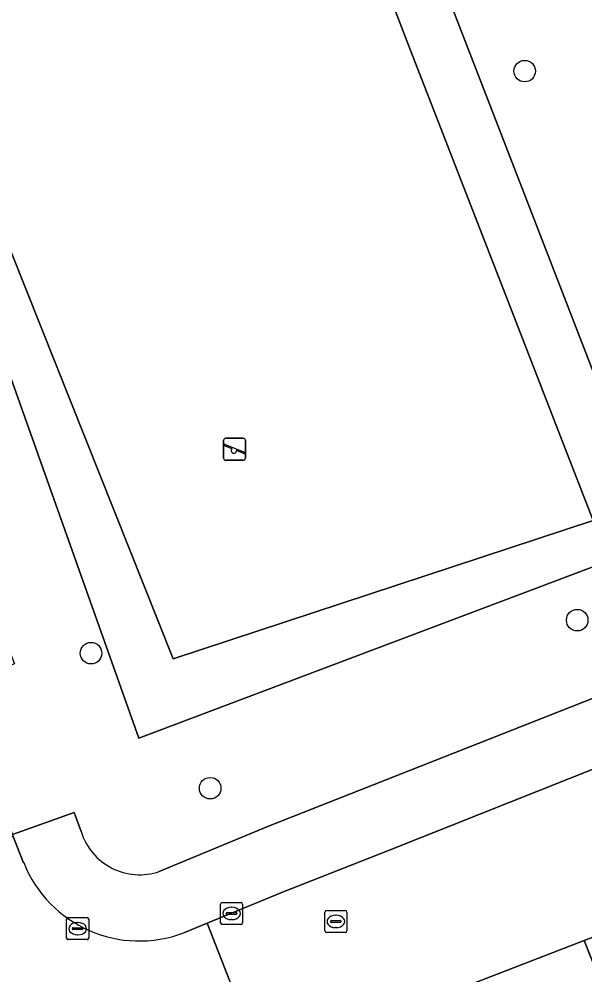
# Model space of a CAD drawing. Extents: x 159680 to 160786, y 387323 to 388340.
# Drawn here: x 160192.19 to 160217.9, y 387815.18 to 387858.6 of the extents above; entities that cross this region are included whole.
import ezdxf

# ---------------------------------------------------------------- set-up
doc = ezdxf.new("R2010")
doc.units = 0
for name, color, linetype in [('IMGEO_Boom', 7, 'Continuous'), ('IMGEO_Groenvoorziening', 7, 'Continuous'), ('IMGEO_Kolk', 7, 'Continuous'), ('IMGEO_Rijbaan_lokaal_open', 7, 'Continuous'), ('IMGEO_Rioolput', 7, 'Continuous'), ('IMGEO_Speelvoorziening', 7, 'Continuous'), ('IMGEO_Voetpad_open', 7, 'Continuous')]:
    doc.layers.add(name, color=color, linetype=linetype)

msp = doc.modelspace()

# ---------------------------------------------------------------- linework, layer by layer
at = {"layer": 'IMGEO_Boom'}
for centre in [(160215.168, 387856.243), (160217.553, 387831.299), (160195.461, 387829.799), (160200.875, 387823.664)]:
    msp.add_circle(centre, 0.489, dxfattribs=at)
at = {"layer": 'IMGEO_Groenvoorziening'}
for points in [[(160161.958, 387924.652), (160155.436, 387922.055), (160160.461, 387909.279), (160158.08, 387908.368), (160158.448, 387907.349), (160158.881, 387906.227), (160160.987, 387900.854), (160163.654, 387901.917), (160174.514, 387874.005), (160171.868, 387872.939), (160175.772, 387862.953), (160178.397, 387856.184), (160181.057, 387857.24), (160191.985, 387829.315), (160189.292, 387828.254), (160190.864, 387824.246), (160191.887, 387821.565), (160194.696, 387822.564), (160195.006, 387821.695)], [(160198.562, 387819.884), (160203.526, 387821.946), (160220.998, 387828.827), (160218.994, 387833.988), (160197.633, 387825.935), (160186.463, 387857.316), (160187.833, 387858.03), (160187.32, 387859.333), (160161.958, 387924.652)], [(160200.326, 387878.324), (160190.535, 387877.689), (160189.451, 387877.619), (160195.054, 387863.182), (160195.846, 387861.141), (160191.79, 387859.566), (160187.833, 387858.03), (160199.196, 387829.547), (160218.281, 387835.824), (160217.084, 387838.908), (160214.493, 387845.581), (160209.893, 387857.427)], [(160209.893, 387857.427), (160209.362, 387858.796), (160202.391, 387876.747)], [(160205.118, 387876.584), (160211.655, 387859.691), (160216.773, 387846.464), (160223.254, 387829.716), (160224.994, 387830.401)]]:
    msp.add_lwpolyline(points, dxfattribs=at)
msp.add_lwpolyline([(160218.281, 387835.824), (160199.196, 387829.547), (160187.833, 387858.03), (160186.463, 387857.316), (160197.633, 387825.935), (160218.994, 387833.988)], close=True, dxfattribs=at)
msp.add_arc((160197.662, 387822.514), 2.78, 197.1382, 288.8842, dxfattribs=at)
at = {"layer": 'IMGEO_Kolk'}
for p, q in [((160201.348, 387817.55), (160201.348, 387818.402)), ((160201.423, 387818.476), (160202.275, 387818.476)), ((160201.836, 387818.256), (160201.861, 387818.256)), ((160202.349, 387818.402), (160202.349, 387817.55)), ((160194.352, 387816.858), (160194.352, 387817.71)), ((160194.427, 387817.784), (160195.279, 387817.784)), ((160195.353, 387817.71), (160195.353, 387816.858)), ((160201.607, 387817.97), (160201.607, 387817.982)), ((160202.045, 387817.933), (160201.647, 387817.933)), ((160201.65, 387818.019), (160202.048, 387818.019)), ((160202.091, 387817.982), (160202.091, 387817.97)), ((160194.611, 387817.278), (160194.611, 387817.29)), ((160194.654, 387817.327), (160195.052, 387817.327)), ((160194.84, 387817.564), (160194.865, 387817.564)), ((160195.095, 387817.29), (160195.095, 387817.278)), ((160202.275, 387817.476), (160201.423, 387817.476)), ((160201.859, 387817.696), (160201.834, 387817.696)), ((160195.049, 387817.241), (160194.651, 387817.241)), ((160194.863, 387817.004), (160194.838, 387817.004)), ((160195.279, 387816.784), (160194.427, 387816.784))]:
    msp.add_line(p, q, dxfattribs=at)
for points in [[(160201.348, 387817.55), (160201.348, 387818.402)], [(160201.423, 387818.476), (160202.275, 387818.476)], [(160202.349, 387818.402), (160202.349, 387817.55)], [(160194.352, 387816.858), (160194.352, 387817.71)], [(160194.427, 387817.784), (160195.279, 387817.784)], [(160195.353, 387817.71), (160195.353, 387816.858)], [(160202.275, 387817.476), (160201.423, 387817.476)], [(160195.279, 387816.784), (160194.427, 387816.784)]]:
    msp.add_lwpolyline(points, dxfattribs=at)
for centre, radius, start, end in [((160201.425, 387818.4), 0.0765, 91.552, 178.448), ((160201.425, 387818.4), 0.0765, 91.552, 178.448), ((160202.273, 387818.4), 0.0765, 1.552, 88.448), ((160202.273, 387818.4), 0.0765, 1.552, 88.448), ((160194.429, 387817.708), 0.0765, 91.552, 178.448), ((160194.429, 387817.708), 0.0765, 91.552, 178.448), ((160195.277, 387817.708), 0.0765, 1.552, 88.448), ((160195.277, 387817.708), 0.0765, 1.552, 88.448), ((160201.647, 387817.979), 0.0403, 85.8775, 175.7526), ((160201.644, 387817.969), 0.0366, 178.938, 274.7102), ((160202.048, 387817.976), 0.043, 264.8664, 352.4533), ((160202.052, 387817.981), 0.0386, 1.7309, 96.639), ((160194.651, 387817.287), 0.0403, 85.8775, 175.7526), ((160194.648, 387817.277), 0.0366, 178.938, 274.7102), ((160195.052, 387817.284), 0.043, 264.8664, 352.4533), ((160195.056, 387817.289), 0.0386, 1.7309, 96.639), ((160201.425, 387817.552), 0.0765, 181.552, 268.448), ((160201.425, 387817.552), 0.0765, 181.552, 268.448), ((160202.273, 387817.552), 0.0765, 271.552, 358.448), ((160202.273, 387817.552), 0.0765, 271.552, 358.448), ((160194.429, 387816.86), 0.0765, 181.552, 268.448), ((160194.429, 387816.86), 0.0765, 181.552, 268.448), ((160195.277, 387816.86), 0.0765, 271.552, 358.448), ((160195.277, 387816.86), 0.0765, 271.552, 358.448)]:
    msp.add_arc(centre, radius, start, end, dxfattribs=at)
for centre, major_axis, ratio, start_param, end_param in [((160201.835, 387817.976), (-0.387, 0.002), 0.722429, 4.712389, 7.853982), ((160201.86, 387817.976), (-0.39, 0.002), 0.717154, 1.570796, 4.712389), ((160194.839, 387817.284), (-0.387, 0.002), 0.722429, 4.712389, 7.853982), ((160194.864, 387817.284), (-0.39, 0.002), 0.717154, 1.570796, 4.712389)]:
    msp.add_ellipse(centre, major_axis=major_axis, ratio=ratio, start_param=start_param, end_param=end_param, dxfattribs=at)
at = {"layer": 'IMGEO_Rijbaan_lokaal_open'}
for points in [[(160354.228, 387839.686), (160349.958, 387839.416), (160329.439, 387838.117), (160324.666, 387837.815), (160317.074, 387837.334), (160266.183, 387833.964), (160245.208, 387832.575), (160240.867, 387832.288), (160223.948, 387826.779), (160209.059, 387820.866), (160204.164, 387818.945), (160200.731, 387817.531), (160203.311, 387810.942), (160204.906, 387811.553), (160206.204, 387812.07), (160211.413, 387814.145), (160211.647, 387814.331), (160217.867, 387816.742), (160222.756, 387818.637), (160224.129, 387819.169), (160231.248, 387822.058)], [(160192.398, 387820.282), (160191.921, 387821.472), (160190.288, 387820.901), (160188.411, 387820.223), (160186.733, 387819.609), (160187.307, 387818.207)], [(160203.311, 387810.942), (160200.731, 387817.531), (160199.678, 387817.097)]]:
    msp.add_lwpolyline(points, dxfattribs=at)
msp.add_arc((160197.656, 387822.387), 5.663, 201.8196, 290.9217, dxfattribs=at)
at = {"layer": 'IMGEO_Rioolput'}
for p, q in [((160206.084, 387817.184), (160206.084, 387818.036)), ((160206.159, 387818.11), (160207.011, 387818.11)), ((160206.572, 387817.89), (160206.597, 387817.89)), ((160207.085, 387818.036), (160207.085, 387817.184)), ((160206.343, 387817.604), (160206.343, 387817.616)), ((160206.781, 387817.567), (160206.383, 387817.567)), ((160206.386, 387817.653), (160206.784, 387817.653)), ((160206.595, 387817.33), (160206.57, 387817.33)), ((160206.827, 387817.616), (160206.827, 387817.604)), ((160207.011, 387817.11), (160206.159, 387817.11))]:
    msp.add_line(p, q, dxfattribs=at)
for points in [[(160206.084, 387817.184), (160206.084, 387818.036)], [(160206.159, 387818.11), (160207.011, 387818.11)], [(160207.085, 387818.036), (160207.085, 387817.184)], [(160207.011, 387817.11), (160206.159, 387817.11)]]:
    msp.add_lwpolyline(points, dxfattribs=at)
for centre, radius, start, end in [((160206.161, 387818.034), 0.0765, 91.552, 178.448), ((160206.161, 387818.034), 0.0765, 91.552, 178.448), ((160207.009, 387818.034), 0.0765, 1.552, 88.448), ((160207.009, 387818.034), 0.0765, 1.552, 88.448), ((160206.383, 387817.613), 0.0403, 85.8775, 175.7526), ((160206.38, 387817.603), 0.0366, 178.938, 274.7102), ((160206.784, 387817.61), 0.043, 264.8664, 352.4533), ((160206.788, 387817.615), 0.0386, 1.7309, 96.639), ((160206.161, 387817.186), 0.0765, 181.552, 268.448), ((160206.161, 387817.186), 0.0765, 181.552, 268.448), ((160207.009, 387817.186), 0.0765, 271.552, 358.448), ((160207.009, 387817.186), 0.0765, 271.552, 358.448)]:
    msp.add_arc(centre, radius, start, end, dxfattribs=at)
for centre, major_axis, ratio, start_param, end_param in [((160206.571, 387817.61), (-0.387, 0.002), 0.722429, 4.712389, 7.853982), ((160206.596, 387817.61), (-0.39, 0.002), 0.717154, 1.570796, 4.712389)]:
    msp.add_ellipse(centre, major_axis=major_axis, ratio=ratio, start_param=start_param, end_param=end_param, dxfattribs=at)
at = {"layer": 'IMGEO_Speelvoorziening'}
for p, q in [((160201.485, 387838.661), (160201.485, 387839.461)), ((160201.485, 387839.461), (160201.485, 387838.661)), ((160201.585, 387839.561), (160202.375, 387839.561)), ((160202.375, 387839.561), (160201.585, 387839.561)), ((160202.475, 387839.461), (160202.475, 387838.661)), ((160202.475, 387838.661), (160202.475, 387839.461)), ((160201.868, 387839.089), (160201.529, 387839.226)), ((160201.554, 387839.286), (160202.43, 387838.933)), ((160202.406, 387838.873), (160202.066, 387839.01)), ((160202.375, 387838.561), (160201.585, 387838.561)), ((160201.585, 387838.561), (160202.375, 387838.561))]:
    msp.add_line(p, q, dxfattribs=at)
for centre, radius, start, end in [((160201.585, 387839.461), 0.1, 90, 180), ((160201.585, 387839.461), 0.1, 90, 180), ((160202.375, 387839.461), 0.1, 0, 90), ((160202.375, 387839.461), 0.1, 360, 90), ((160201.542, 387839.256), 0.0327, 68.078, 248.078), ((160201.947, 387838.999), 0.12, 130.9928, 5.1632), ((160201.585, 387838.661), 0.1, 180, 270), ((160201.585, 387838.661), 0.1, 180, 270), ((160202.375, 387838.661), 0.1, 270, 0), ((160202.375, 387838.661), 0.1, 270, 0), ((160202.418, 387838.903), 0.0327, 248.078, 68.078)]:
    msp.add_arc(centre, radius, start, end, dxfattribs=at)
at = {"layer": 'IMGEO_Voetpad_open'}
for points in [[(160202.391, 387876.747), (160209.362, 387858.796), (160209.893, 387857.427), (160214.493, 387845.581), (160217.084, 387838.908), (160218.281, 387835.824), (160218.994, 387833.988), (160220.998, 387828.827), (160223.254, 387829.716), (160216.773, 387846.464), (160211.655, 387859.691)], [(160224.994, 387830.401), (160223.254, 387829.716), (160220.998, 387828.827), (160203.526, 387821.946), (160198.562, 387819.884)], [(160199.678, 387817.097), (160200.731, 387817.531), (160204.164, 387818.945), (160209.059, 387820.866), (160223.948, 387826.779)], [(160195.006, 387821.695), (160194.696, 387822.564), (160191.887, 387821.565), (160191.921, 387821.472), (160192.398, 387820.282)], [(160218.779, 387812.728), (160223.915, 387799.443), (160224.599, 387799.488), (160220.267, 387810.716), (160217.867, 387816.742), (160211.647, 387814.331), (160211.413, 387814.145), (160212.27, 387812.341), (160216.1, 387813.81)]]:
    msp.add_lwpolyline(points, dxfattribs=at)
msp.add_lwpolyline([(160225.776, 387811.021), (160222.756, 387818.637), (160217.867, 387816.742), (160220.267, 387810.716)], close=True, dxfattribs=at)
for centre, radius, start, end in [((160197.662, 387822.514), 2.78, 197.1382, 288.8842), ((160197.656, 387822.387), 5.663, 201.8196, 290.9217)]:
    msp.add_arc(centre, radius, start, end, dxfattribs=at)

doc.saveas('drawing.dxf')
